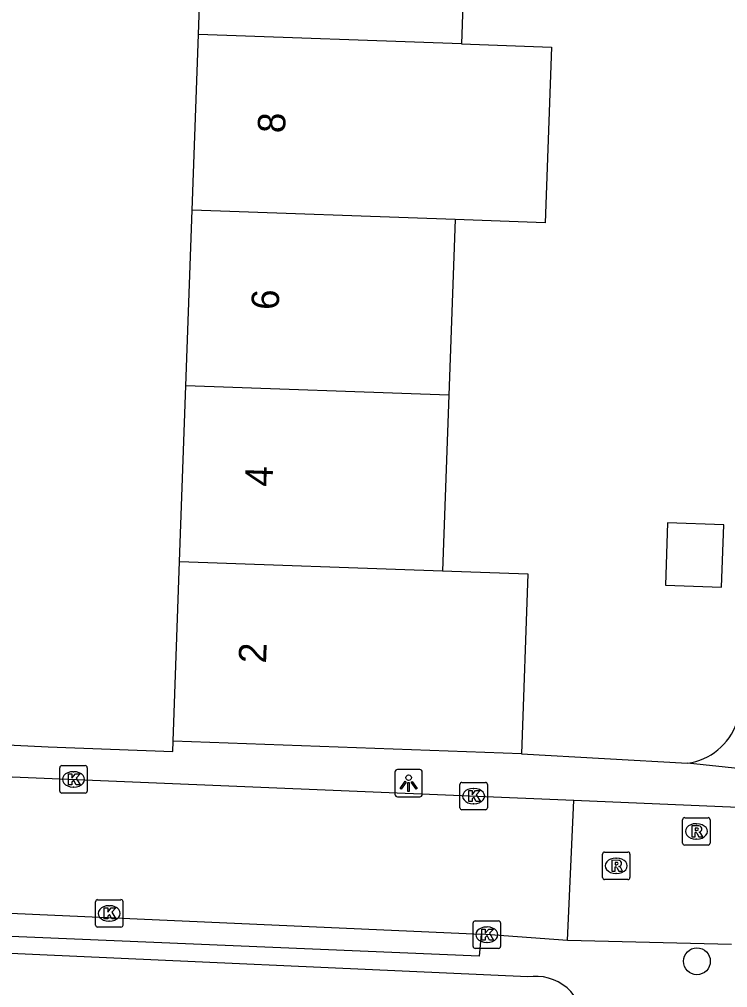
# Model space of a CAD drawing. Extents: x 160732 to 162105, y 387428 to 388479.
# Drawn here: x 161130.59 to 161156.38, y 387524.95 to 387560.21 of the extents above; entities that cross this region are included whole.
import ezdxf

# ---------------------------------------------------------------- set-up
doc = ezdxf.new("R2010")
doc.units = 0
for name, color, linetype in [('IMGEO_Boom', 7, 'Continuous'), ('IMGEO_Kolk', 7, 'Continuous'), ('IMGEO_Lichtpunt', 7, 'Continuous'), ('IMGEO_Pand', 7, 'Continuous'), ('IMGEO_Pand_nummerreeks', 7, 'Continuous'), ('IMGEO_Rijbaan_lokaal_open', 7, 'Continuous'), ('IMGEO_Rioolput', 7, 'Continuous'), ('IMGEO_Voetpad_open', 7, 'Continuous')]:
    doc.layers.add(name, color=color, linetype=linetype)

msp = doc.modelspace()

# ---------------------------------------------------------------- linework, layer by layer
at = {"layer": 'IMGEO_Boom'}
msp.add_circle((161155.258, 387525.908), 0.489, dxfattribs=at)
at = {"layer": 'IMGEO_Kolk'}
for p, q in [((161132.14, 387533.033), (161132.992, 387533.033)), ((161132.065, 387532.107), (161132.065, 387532.959)), ((161132.553, 387532.813), (161132.578, 387532.813)), ((161133.066, 387532.959), (161133.066, 387532.107)), ((161146.631, 387531.498), (161146.631, 387532.35)), ((161146.706, 387532.424), (161147.558, 387532.424)), ((161147.632, 387532.35), (161147.632, 387531.498)), ((161132.992, 387532.033), (161132.14, 387532.033)), ((161132.576, 387532.253), (161132.551, 387532.253)), ((161147.119, 387532.204), (161147.144, 387532.204)), ((161147.142, 387531.644), (161147.117, 387531.644)), ((161147.558, 387531.424), (161146.706, 387531.424)), ((161133.366, 387527.226), (161133.366, 387528.078)), ((161133.441, 387528.152), (161134.293, 387528.152)), ((161134.367, 387528.078), (161134.367, 387527.226)), ((161133.854, 387527.932), (161133.879, 387527.932)), ((161133.877, 387527.372), (161133.852, 387527.372)), ((161147.187, 387527.377), (161148.039, 387527.377)), ((161134.293, 387527.152), (161133.441, 387527.152)), ((161147.112, 387526.451), (161147.112, 387527.303)), ((161147.6, 387527.157), (161147.625, 387527.157)), ((161148.113, 387527.303), (161148.113, 387526.451)), ((161148.039, 387526.377), (161147.187, 387526.377)), ((161147.623, 387526.597), (161147.598, 387526.597))]:
    msp.add_line(p, q, dxfattribs=at)
for points in [[(161132.14, 387533.033), (161132.992, 387533.033)], [(161132.065, 387532.107), (161132.065, 387532.959)], [(161132.386, 387532.733), (161132.509, 387532.733), (161132.509, 387532.582), (161132.639, 387532.733), (161132.803, 387532.733), (161132.657, 387532.582), (161132.81, 387532.333), (161132.658, 387532.333), (161132.573, 387532.497), (161132.509, 387532.43), (161132.509, 387532.333), (161132.386, 387532.333), (161132.386, 387532.733)], [(161133.066, 387532.959), (161133.066, 387532.107)], [(161146.631, 387531.498), (161146.631, 387532.35)], [(161146.706, 387532.424), (161147.558, 387532.424)], [(161147.632, 387532.35), (161147.632, 387531.498)], [(161132.992, 387532.033), (161132.14, 387532.033)], [(161146.952, 387532.124), (161147.075, 387532.124), (161147.075, 387531.973), (161147.205, 387532.124), (161147.369, 387532.124), (161147.223, 387531.973), (161147.376, 387531.724), (161147.224, 387531.724), (161147.139, 387531.888), (161147.075, 387531.821), (161147.075, 387531.724), (161146.952, 387531.724), (161146.952, 387532.124)], [(161147.558, 387531.424), (161146.706, 387531.424)], [(161133.366, 387527.226), (161133.366, 387528.078)], [(161133.441, 387528.152), (161134.293, 387528.152)], [(161134.367, 387528.078), (161134.367, 387527.226)], [(161133.687, 387527.852), (161133.81, 387527.852), (161133.81, 387527.701), (161133.94, 387527.852), (161134.104, 387527.852), (161133.958, 387527.701), (161134.111, 387527.452), (161133.959, 387527.452), (161133.874, 387527.616), (161133.81, 387527.549), (161133.81, 387527.452), (161133.687, 387527.452), (161133.687, 387527.852)], [(161147.187, 387527.377), (161148.039, 387527.377)], [(161134.293, 387527.152), (161133.441, 387527.152)], [(161147.112, 387526.451), (161147.112, 387527.303)], [(161147.433, 387527.077), (161147.556, 387527.077), (161147.556, 387526.926), (161147.686, 387527.077), (161147.85, 387527.077), (161147.704, 387526.926), (161147.857, 387526.677), (161147.705, 387526.677), (161147.62, 387526.841), (161147.556, 387526.774), (161147.556, 387526.677), (161147.433, 387526.677), (161147.433, 387527.077)], [(161148.113, 387527.303), (161148.113, 387526.451)], [(161148.039, 387526.377), (161147.187, 387526.377)]]:
    msp.add_lwpolyline(points, dxfattribs=at)
for centre, start, end in [((161132.142, 387532.957), 91.552, 178.448), ((161132.142, 387532.957), 91.552, 178.448), ((161132.99, 387532.957), 1.552, 88.448), ((161132.99, 387532.957), 1.552, 88.448), ((161146.708, 387532.348), 91.552, 178.448), ((161146.708, 387532.348), 91.552, 178.448), ((161147.556, 387532.348), 1.552, 88.448), ((161147.556, 387532.348), 1.552, 88.448), ((161132.142, 387532.109), 181.552, 268.448), ((161132.142, 387532.109), 181.552, 268.448), ((161132.99, 387532.109), 271.552, 358.448), ((161132.99, 387532.109), 271.552, 358.448), ((161146.708, 387531.5), 181.552, 268.448), ((161146.708, 387531.5), 181.552, 268.448), ((161147.556, 387531.5), 271.552, 358.448), ((161147.556, 387531.5), 271.552, 358.448), ((161133.443, 387528.076), 91.552, 178.448), ((161133.443, 387528.076), 91.552, 178.448), ((161134.291, 387528.076), 1.552, 88.448), ((161134.291, 387528.076), 1.552, 88.448), ((161147.189, 387527.301), 91.552, 178.448), ((161147.189, 387527.301), 91.552, 178.448), ((161148.037, 387527.301), 1.552, 88.448), ((161148.037, 387527.301), 1.552, 88.448), ((161133.443, 387527.228), 181.552, 268.448), ((161133.443, 387527.228), 181.552, 268.448), ((161134.291, 387527.228), 271.552, 358.448), ((161134.291, 387527.228), 271.552, 358.448), ((161147.189, 387526.453), 181.552, 268.448), ((161147.189, 387526.453), 181.552, 268.448), ((161148.037, 387526.453), 271.552, 358.448), ((161148.037, 387526.453), 271.552, 358.448)]:
    msp.add_arc(centre, 0.0765, start, end, dxfattribs=at)
for centre, major_axis, ratio, start_param, end_param in [((161132.552, 387532.533), (-0.387, 0.002), 0.722429, 4.712389, 7.853982), ((161132.577, 387532.533), (-0.39, 0.002), 0.717154, 1.570796, 4.712389), ((161147.118, 387531.924), (-0.387, 0.002), 0.722429, 4.712389, 7.853982), ((161147.143, 387531.924), (-0.39, 0.002), 0.717154, 1.570796, 4.712389), ((161133.853, 387527.652), (-0.387, 0.002), 0.722429, 4.712389, 7.853982), ((161133.878, 387527.652), (-0.39, 0.002), 0.717154, 1.570796, 4.712389), ((161147.599, 387526.877), (-0.387, 0.002), 0.722429, 4.712389, 7.853982), ((161147.624, 387526.877), (-0.39, 0.002), 0.717154, 1.570796, 4.712389)]:
    msp.add_ellipse(centre, major_axis=major_axis, ratio=ratio, start_param=start_param, end_param=end_param, dxfattribs=at)
at = {"layer": 'IMGEO_Lichtpunt'}
for p, q in [((161144.266, 387532.798), (161144.266, 387531.991)), ((161144.266, 387532.798), (161144.266, 387531.991)), ((161145.168, 387532.893), (161144.36, 387532.893)), ((161145.168, 387532.893), (161144.36, 387532.893)), ((161145.262, 387531.991), (161145.262, 387532.798)), ((161145.262, 387531.991), (161145.262, 387532.798)), ((161144.36, 387531.897), (161145.168, 387531.897)), ((161144.36, 387531.897), (161145.168, 387531.897))]:
    msp.add_line(p, q, dxfattribs=at)
for points in [[(161144.64, 387532.462), (161144.679, 387532.434), (161144.491, 387532.172), (161144.453, 387532.199), (161144.64, 387532.462)], [(161144.742, 387532.414), (161144.789, 387532.414), (161144.789, 387532.092), (161144.742, 387532.092), (161144.742, 387532.414)], [(161144.852, 387532.434), (161144.89, 387532.461), (161145.077, 387532.199), (161145.038, 387532.171), (161144.852, 387532.434)]]:
    msp.add_lwpolyline(points, dxfattribs=at)
msp.add_circle((161144.765, 387532.596), 0.0994, dxfattribs=at)
for centre, start, end in [((161144.36, 387532.798), 90, 180), ((161144.36, 387532.798), 90, 180), ((161145.168, 387532.798), 0, 90), ((161145.168, 387532.798), 0, 90), ((161144.36, 387531.991), 180, 270), ((161144.36, 387531.991), 180, 270), ((161145.168, 387531.991), 270, 0), ((161145.168, 387531.991), 270, 360)]:
    msp.add_arc(centre, 0.0946, start, end, dxfattribs=at)
at = {"layer": 'IMGEO_Pand'}
for points in [[(161137.11, 387559.662), (161137.339, 387566.06)], [(161146.912, 387565.718), (161146.684, 387559.32)], [(161136.882, 387553.264), (161137.11, 387559.662)], [(161146.684, 387559.32), (161137.11, 387559.662)], [(161146.684, 387559.32), (161149.967, 387559.203), (161149.739, 387552.805), (161146.455, 387552.922)], [(161136.653, 387546.866), (161136.882, 387553.264)], [(161146.455, 387552.922), (161136.882, 387553.264)], [(161146.455, 387552.922), (161146.227, 387546.524)], [(161136.425, 387540.468), (161136.653, 387546.866)], [(161146.227, 387546.524), (161136.653, 387546.866)], [(161146.227, 387546.524), (161145.998, 387540.126)], [(161154.112, 387539.602), (161156.153, 387539.529), (161156.234, 387541.797), (161154.193, 387541.87), (161154.112, 387539.602)], [(161136.191, 387533.922), (161136.425, 387540.468)], [(161136.425, 387540.468), (161145.998, 387540.126)], [(161145.998, 387540.126), (161149.107, 387540.015), (161148.873, 387533.469)], [(161148.873, 387533.469), (161136.191, 387533.922)]]:
    msp.add_lwpolyline(points, dxfattribs=at)
at = {"layer": 'IMGEO_Rijbaan_lokaal_open'}
for points in [[(161118.93, 387533.102), (161150.782, 387531.772)], [(161150.551, 387526.662), (161150.782, 387531.772)], [(161150.782, 387531.772), (161156.757, 387531.52)], [(161110.371, 387528.545), (161147.402, 387526.893)], [(161150.551, 387526.662), (161147.402, 387526.893)], [(161156.521, 387526.524), (161150.551, 387526.662)]]:
    msp.add_lwpolyline(points, dxfattribs=at)
at = {"layer": 'IMGEO_Rioolput'}
for p, q in [((161154.74, 387530.212), (161154.74, 387531.064)), ((161154.815, 387531.138), (161155.667, 387531.138)), ((161155.228, 387530.918), (161155.253, 387530.918)), ((161155.741, 387531.064), (161155.741, 387530.212)), ((161155.251, 387530.358), (161155.226, 387530.358)), ((161151.822, 387528.96), (161151.822, 387529.812)), ((161151.897, 387529.886), (161152.749, 387529.886)), ((161152.823, 387529.812), (161152.823, 387528.96)), ((161155.667, 387530.138), (161154.815, 387530.138)), ((161152.31, 387529.666), (161152.335, 387529.666)), ((161152.333, 387529.106), (161152.308, 387529.106)), ((161152.749, 387528.886), (161151.897, 387528.886))]:
    msp.add_line(p, q, dxfattribs=at)
for points in [[(161154.74, 387530.212), (161154.74, 387531.064)], [(161154.815, 387531.138), (161155.667, 387531.138)], [(161155.741, 387531.064), (161155.741, 387530.212)], [(161155.329, 387530.836), (161155.077, 387530.838), (161155.077, 387530.438)], [(161155.077, 387530.438), (161155.201, 387530.438), (161155.201, 387530.6), (161155.212, 387530.6)], [(161155.255, 387530.757), (161155.201, 387530.757), (161155.201, 387530.676)], [(161155.201, 387530.676), (161155.253, 387530.676)], [(161155.259, 387530.571), (161155.33, 387530.438), (161155.47, 387530.438), (161155.405, 387530.564)], [(161151.822, 387528.96), (161151.822, 387529.812)], [(161151.897, 387529.886), (161152.749, 387529.886)], [(161152.823, 387529.812), (161152.823, 387528.96)], [(161155.667, 387530.138), (161154.815, 387530.138)], [(161152.411, 387529.584), (161152.159, 387529.586), (161152.159, 387529.186)], [(161152.337, 387529.505), (161152.283, 387529.505), (161152.283, 387529.424)], [(161152.159, 387529.186), (161152.283, 387529.186), (161152.283, 387529.348), (161152.294, 387529.348)], [(161152.283, 387529.424), (161152.335, 387529.424)], [(161152.341, 387529.319), (161152.412, 387529.186), (161152.552, 387529.186), (161152.487, 387529.312)], [(161152.749, 387528.886), (161151.897, 387528.886)]]:
    msp.add_lwpolyline(points, dxfattribs=at)
for centre, radius, start, end in [((161154.817, 387531.062), 0.0765, 91.552, 178.448), ((161154.817, 387531.062), 0.0765, 91.552, 178.448), ((161155.665, 387531.062), 0.0765, 1.552, 88.448), ((161155.665, 387531.062), 0.0765, 1.552, 88.448), ((161155.211, 387530.547), 0.0533, 26.0293, 88.6989), ((161155.237, 387530.865), 0.19, 274.7715, 282.9687), ((161155.261, 387530.661), 0.0964, 77.0061, 93.1865), ((161155.275, 387530.718), 0.0378, 276.6634, 79.6772), ((161155.328, 387530.726), 0.109, 350.3612, 89.416), ((161155.326, 387530.726), 0.112, 277.5842, 350.9817), ((161155.31, 387530.511), 0.108, 29.5134, 73.7905), ((161154.817, 387530.214), 0.0765, 181.552, 268.448), ((161154.817, 387530.214), 0.0765, 181.552, 268.448), ((161155.665, 387530.214), 0.0765, 271.552, 358.448), ((161155.665, 387530.214), 0.0765, 271.552, 358.448), ((161151.899, 387529.81), 0.0765, 91.552, 178.448), ((161151.899, 387529.81), 0.0765, 91.552, 178.448), ((161152.747, 387529.81), 0.0765, 1.552, 88.448), ((161152.747, 387529.81), 0.0765, 1.552, 88.448), ((161152.343, 387529.409), 0.0964, 77.0061, 93.1865), ((161152.357, 387529.466), 0.0378, 276.6634, 79.6772), ((161152.41, 387529.474), 0.109, 350.3612, 89.416), ((161152.408, 387529.474), 0.112, 277.5842, 350.9817), ((161152.293, 387529.295), 0.0533, 26.0293, 88.6989), ((161152.319, 387529.613), 0.19, 274.7715, 282.9687), ((161152.392, 387529.259), 0.108, 29.5134, 73.7905), ((161151.899, 387528.962), 0.0765, 181.552, 268.448), ((161151.899, 387528.962), 0.0765, 181.552, 268.448), ((161152.747, 387528.962), 0.0765, 271.552, 358.448), ((161152.747, 387528.962), 0.0765, 271.552, 358.448)]:
    msp.add_arc(centre, radius, start, end, dxfattribs=at)
for centre, major_axis, ratio, start_param, end_param in [((161155.227, 387530.638), (-0.387, 0.002), 0.722429, 4.712389, 7.853982), ((161155.252, 387530.638), (-0.39, 0.002), 0.717154, 1.570796, 4.712389), ((161152.309, 387529.386), (-0.387, 0.002), 0.722429, 4.712389, 7.853982), ((161152.334, 387529.386), (-0.39, 0.002), 0.717154, 1.570796, 4.712389)]:
    msp.add_ellipse(centre, major_axis=major_axis, ratio=ratio, start_param=start_param, end_param=end_param, dxfattribs=at)
at = {"layer": 'IMGEO_Voetpad_open'}
for points in [[(161118.779, 387585.972), (161118.175, 387572.62), (161116.748, 387536.89), (161118.993, 387534.338), (161131.639, 387533.72), (161136.177, 387533.542), (161136.191, 387533.922)], [(161148.873, 387533.469), (161154.919, 387533.12)], [(161160.169, 387532.563), (161154.919, 387533.12)], [(161147.402, 387526.893), (161147.335, 387526.094), (161110.352, 387527.649), (161110.347, 387527.357)], [(161149.102, 387525.337), (161110.336, 387527.095)]]:
    msp.add_lwpolyline(points, dxfattribs=at)
for centre, radius, start, end in [((161154.582, 387535.364), 2.27, 278.551, 340.0486), ((161149.391, 387523.617), 1.744, 358.8285, 99.5339)]:
    msp.add_arc(centre, radius, start, end, dxfattribs=at)

# ---------------------------------------------------------------- texts
at = {"layer": 'IMGEO_Pand_nummerreeks'}
for s, p in [('8', (161140.264, 387556.056)), ('6', (161140.034, 387549.617)), ('4', (161139.804, 387543.182)), ('2', (161139.573, 387536.745))]:
    msp.add_text(s, height=1, rotation=87.9542, dxfattribs=at).set_placement(p)

doc.saveas('drawing.dxf')
